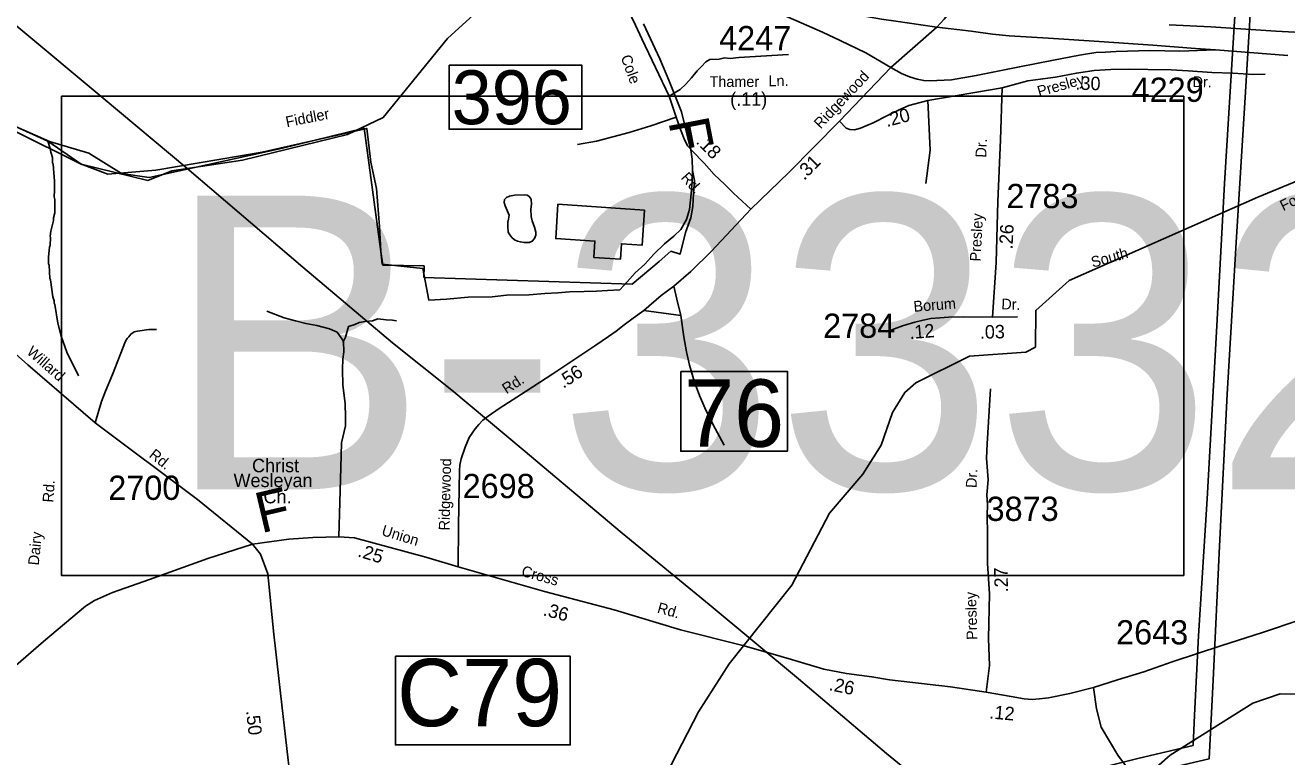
# Model space of a CAD drawing. Extents: x 1551653 to 1702041, y 811336 to 920032.
# Drawn here: x 1650363 to 1658049, y 836645 to 841099 of the extents above; entities that cross this region are included whole.
import ezdxf

# ---------------------------------------------------------------- set-up
doc = ezdxf.new("R2010")
doc.units = 0
for name, color, linetype in [('Old_Level_10', 7, 'Continuous'), ('Old_Level_11', 7, 'Continuous'), ('Old_Level_17', 7, 'Continuous'), ('Old_Level_21', 7, 'Continuous'), ('Old_Level_22', 7, 'Continuous'), ('Old_Level_28', 7, 'Continuous'), ('Old_Level_3', 7, 'Continuous'), ('Old_Level_31', 7, 'Continuous'), ('Old_Level_32', 7, 'Continuous'), ('Old_Level_35', 7, 'Continuous'), ('Old_Level_39', 7, 'Continuous'), ('Old_Level_41', 7, 'Continuous'), ('Old_Level_47', 7, 'Continuous'), ('Old_Level_48', 7, 'Continuous'), ('Old_Level_49', 7, 'Continuous'), ('Old_Level_50', 7, 'Continuous'), ('Old_Level_56', 7, 'Continuous'), ('Old_Level_59', 7, 'Continuous'), ('Old_Level_62', 7, 'Continuous'), ('Old_Level_8', 7, 'Continuous')]:
    doc.layers.add(name, color=color, linetype=linetype)

msp = doc.modelspace()

# ---------------------------------------------------------------- linework, layer by layer
at = {"layer": 'Old_Level_28'}
for points in [[(1654424.671, 841387.223), (1654671.033, 841323.883), (1654833.767, 841285.427), (1654971.638, 841258.281), (1655048.485, 841242.445), (1655156.974, 841219.824), (1655292.759, 841191.542), (1655489.223, 841151.96), (1655580.105, 841135.999), (1655668.252, 841122.427), (1655916.4, 841086.358)], [(1658211.927, 841049.818), (1657982.282, 841063.289), (1657586.603, 841089.536), (1657332.704, 841101.097)], [(1655916.4, 841086.358), (1656127.349, 841063.399), (1656255.429, 841043.377), (1656357.138, 841034.329), (1656597.456, 841019.239), (1656907.219, 840999.537), (1657234.161, 840977.622), (1657493.877, 840957.405), (1657614.698, 840948)], [(1657614.698, 840948), (1658055.745, 840914.275)]]:
    msp.add_lwpolyline(points, dxfattribs=at)
at = {"layer": 'Old_Level_3'}
msp.add_lwpolyline([(1657421.262, 837747.664), (1650584.746, 837747.664), (1650584.746, 840666.265), (1657421.262, 840666.265), (1657421.262, 837747.664)], dxfattribs=at)
at = {"layer": 'Old_Level_31'}
msp.add_line((1654734.394, 837323.395), (1654734.394, 837323.395), dxfattribs=at)
for points in [[(1652945.409, 840854.862), (1653754.799, 840854.862), (1653754.799, 840464.994), (1652945.409, 840464.994), (1652945.409, 840854.862)], [(1654356.77, 838991.228), (1655006.862, 838991.228), (1655006.862, 838505.161), (1654356.77, 838505.161), (1654356.77, 838991.228)], [(1652619.053, 837256.507), (1653684.098, 837256.507), (1653684.098, 836717.007), (1652619.053, 836717.007), (1652619.053, 837256.507)]]:
    msp.add_lwpolyline(points, dxfattribs=at)
at = {"layer": 'Old_Level_32'}
for p, q in [((1655916.4, 841086.358), (1655636.785, 840840.316)), ((1655636.785, 840840.316), (1655325.128, 840514.146)), ((1656408.691, 839324.204), (1656257.341, 839321.174))]:
    msp.add_line(p, q, dxfattribs=at)
for points in [[(1654285.558, 840667.463), (1654120.384, 841015.594), (1654081.726, 841099.989), (1654043.069, 841177.352), (1654004.411, 841261.747), (1653965.753, 841360.208), (1653930.609, 841455.153), (1653893.731, 841558.503)], [(1655993.246, 841174.581), (1655961.806, 841135.211), (1655916.4, 841086.358)], [(1654285.558, 840667.463), (1654353.8, 840707.099), (1654388.065, 840739.018), (1654422.09, 840778.749), (1654456.355, 840820.474), (1654482.536, 840848.358), (1654509.095, 840875.235), (1654534.813, 840890.12), (1654591.306, 840892.517), (1654622.935, 840899.551), (1654658.078, 840896.034), (1654710.771, 840903.155), (1655013.027, 840920.649)], [(1656314.63, 840718.15), (1656304.214, 840400.182), (1656288.59, 840024.875), (1656278.173, 839654.78), (1656257.341, 839321.174)], [(1654784.594, 839978.234), (1654679.165, 840076.696), (1654626.449, 840129.442), (1654559.677, 840189.222), (1654499.933, 840259.552), (1654426.131, 840333.398), (1654398.017, 840365.046), (1654376.931, 840407.244), (1654355.845, 840463.507), (1654327.73, 840544.387), (1654285.558, 840667.463)], [(1655325.128, 840514.146), (1655015.086, 840202.419), (1654784.594, 839978.234)], [(1654784.594, 839978.234), (1654545.051, 839722.963), (1654418.48, 839599.666), (1654314.011, 839510.339), (1654237.804, 839452.856), (1654131.295, 839361.57), (1654067.132, 839315.848), (1654012.86, 839274.326), (1653962.674, 839236.928), (1653916.558, 839202.843), (1653840.272, 839151.367), (1653730.125, 839077.965), (1653577.592, 838977.007), (1653415.132, 838869.848), (1653250.516, 838764.934), (1653184.352, 838719.252), (1653152.213, 838693.49), (1653126.074, 838667.608), (1653103.938, 838641.844), (1653085.805, 838615.997), (1653067.629, 838588.153), (1653042.826, 838529.626), (1653018.971, 838458.471), (1653011.593, 838420.4), (1653008.542, 838388.445), (1653007.869, 838276.398), (1653002.521, 838052.586), (1653001.206, 837800.681)], [(1649129.967, 839841.502), (1649222.521, 839769.166), (1649324.085, 839719.282), (1649535.514, 839650.652), (1649721.229, 839573.443), (1649861.23, 839481.935), (1650035.516, 839336.095), (1650378.375, 839030.117), (1650790.042, 838677.647), (1651413.605, 838211.027), (1651747.342, 837938.437)], [(1656257.341, 839321.174), (1656076.941, 839323.043), (1655987.64, 839320.454), (1655935.537, 839316.711), (1655880.222, 839312.433), (1655833.611, 839303.374), (1655783.546, 839291.583), (1655707.431, 839268.115), (1655611.46, 839232.646)], [(1656218.01, 837037.555), (1656238, 837200.176), (1656231.672, 837364.846), (1656238, 837637.187), (1656225.345, 837820.858), (1656225.345, 837998.196), (1656223.663, 838116.754), (1656225.924, 838178.739), (1656222.676, 838240.685), (1656229.307, 838330.6), (1656219.91, 838462.211)], [(1647797.088, 837110.337), (1648269.178, 836971.639), (1648609.03, 836899.276), (1648917.438, 836837.249), (1649231.016, 836795.898), (1649332.67, 836802.79), (1649465.801, 836836.358), (1649629.88, 836883.769), (1649760.824, 836928.565), (1649925.366, 836994.038), (1650160.431, 837114.337), (1650306.7, 837201.111), (1650474.39, 837347.299), (1650731.408, 837561.208), (1650784.819, 837595.667), (1650895.089, 837645.632), (1651120.795, 837724.888), (1651475.808, 837851.146), (1651747.342, 837938.437)], [(1651747.342, 837938.437), (1651969.046, 837970.458), (1652115.5, 837979.619), (1652272.939, 837983.284), (1652369.051, 837977.787), (1652803.837, 837860.982), (1653001.206, 837800.681)], [(1651747.342, 837938.437), (1651796.141, 837878.206), (1651841.855, 837758.102), (1651876.141, 837409.23), (1651910.158, 837102.28), (1651964.443, 836624.725), (1651995.872, 836381.658), (1652027.301, 836230.099), (1652129.298, 836040.055), (1652306.442, 835711.2), (1652405.194, 835540.24)], [(1653001.206, 837800.681), (1653527.855, 837651.508), (1653950.797, 837539.057), (1654354.767, 837418.383), (1654734.394, 837323.395)], [(1656871.569, 837067.703), (1657018.783, 837113.736), (1657178.861, 837162.713), (1657351.19, 837223.648), (1657653.742, 837321.754), (1657902.108, 837402.355), (1658130.385, 837478.962)], [(1654734.394, 837323.395), (1654843.924, 837292.042), (1655031.207, 837236.316), (1655228.613, 837179.324), (1655366.544, 837151.46), (1655521.512, 837132.095), (1655629.393, 837113.493), (1656000.376, 837070.994), (1656218.01, 837037.555)], [(1656218.01, 837037.555), (1656369.785, 837012.66), (1656449.535, 836998.235), (1656497.475, 836994.058), (1656543.354, 836996.729), (1656597.521, 837003.431), (1656727.54, 837030.607), (1656871.569, 837067.703)], [(1659772.751, 833216.503), (1659588.158, 833419.35), (1659413.658, 833616.871), (1659301.478, 833749.937), (1659232.925, 833862.212), (1659197.867, 833990.566), (1659191.635, 834079.97), (1659158.397, 834252.54), (1659110.618, 834398.082), (1659027.83, 834510.892), (1658938.503, 834591.98), (1658813.86, 834687.622), (1658655.978, 834799.897), (1658247.416, 835172.352), (1658147.659, 835268.387), (1657846.885, 835579.347), (1657678.617, 835785.185), (1657465.42, 836075.296), (1657288.842, 836320.638), (1657139.637, 836494.81), (1657019.149, 836654.906), (1656919.434, 836825.398), (1656890.351, 836937.673), (1656871.569, 837067.703)]]:
    msp.add_lwpolyline(points, dxfattribs=at)
at = {"layer": 'Old_Level_35'}
msp.add_line((1654357.017, 839332.17), (1654131.295, 839361.57), dxfattribs=at)
for points in [[(1655861.524, 840639.961), (1655877.148, 840337.631), (1655851.107, 840134.339)], [(1654328.212, 840538.417), (1654174.988, 840485.966), (1654041.925, 840445.619), (1653844.346, 840393.17), (1653727.412, 840372.996)], [(1654357.017, 839332.17), (1654333.449, 839430.975), (1654314.011, 839510.339)], [(1651835.191, 839357.19), (1651940.647, 839317.826), (1652010.686, 839298.194), (1652072.625, 839283.729), (1652140.152, 839270.151), (1652217.161, 839251.187), (1652262.755, 839230.049), (1652302.742, 839175.879)], [(1654622.128, 838542.766), (1654552.859, 838669.239), (1654503.67, 838769.491), (1654471.957, 838843.575), (1654440.612, 838925.855), (1654411.108, 839029.91), (1654391.725, 839109.946), (1654375.773, 839201.521), (1654357.017, 839332.17)], [(1650790.042, 838677.647), (1650828.897, 838807.326), (1650853.208, 838871.266), (1650895.691, 838972.86), (1650974.825, 839174.359), (1650984.996, 839192.364), (1650995.006, 839202.364), (1651007.132, 839218.128), (1651027.227, 839232.128), (1651047.112, 839235.924), (1651117.144, 839245.507), (1651163.204, 839247.174)], [(1652298.317, 839167.2), (1652314.574, 839199.087), (1652332.168, 839264.247), (1652371.603, 839277.302), (1652398.66, 839289.159), (1652434.503, 839294.861), (1652478.624, 839299.565), (1652512.417, 839311.212), (1652562.315, 839304.995), (1652600.288, 839302.623), (1652624.218, 839298.535)], [(1652272.939, 837983.284), (1652285.376, 838406.58), (1652289.165, 838555.916), (1652314.074, 838659.165), (1652314.074, 838711.842), (1652311.785, 838796.582), (1652298.048, 838908.283), (1652297.073, 839004.901), (1652298.61, 839065.922), (1652304.914, 839109.83), (1652302.742, 839175.879)], [(1656244.736, 838885.003), (1656224.907, 838549.226), (1656219.91, 838462.211)]]:
    msp.add_lwpolyline(points, dxfattribs=at)
at = {"layer": 'Old_Level_39'}
for points in [[(1656314.63, 840718.15), (1656470.874, 840759.851), (1656639.269, 840782.407), (1656767.248, 840807.623), (1656875.217, 840823.037), (1656977.179, 840828.371), (1657091.106, 840831.659), (1657203.117, 840829.182), (1657344.931, 840826.301), (1657448.89, 840821.59), (1657592.748, 840810.862), (1657720.72, 840806.062), (1657846.649, 840799.3), (1657917.313, 840801.368)], [(1655325.128, 840514.146), (1655364.892, 840471.915), (1655386.736, 840463.667), (1655414.705, 840461.499), (1655452.726, 840471.331), (1655528.845, 840504.806), (1655617.178, 840548.434), (1655691.377, 840585.947), (1655747.289, 840609.625), (1655861.524, 840639.961), (1656314.63, 840718.15)]]:
    msp.add_lwpolyline(points, dxfattribs=at)
at = {"layer": 'Old_Level_41'}
msp.add_lwpolyline([(1654136.447, 839973.608), (1653608.86, 840008.384), (1653595.118, 839799.901), (1653834.22, 839784.139), (1653827.671, 839684.793), (1653989.288, 839674.141), (1653995.504, 839768.444), (1654122.373, 839760.082), (1654136.447, 839973.608)], dxfattribs=at)
at = {"layer": 'Old_Level_47'}
for points in [[(1654424.671, 841387.223), (1654770.518, 841253.752), (1654899.291, 841197.209), (1655091.425, 841113.496), (1655220.095, 841057.209), (1655329.08, 841004.921), (1655483.792, 840930.847), (1655636.785, 840840.316)], [(1655636.785, 840840.316), (1655701.66, 840804.842), (1655751.692, 840784.644), (1655797.419, 840770.291), (1655837.404, 840762.089), (1655876.383, 840760.82), (1655917.273, 840761.71), (1656006.412, 840766.782), (1656157.08, 840793.564), (1656420.777, 840845.852), (1656627.777, 840885.068), (1656786.795, 840915.57), (1656885.835, 840931.872), (1656943.968, 840935.511), (1657009.892, 840939.151), (1657215.867, 840945.764), (1657397.136, 840940.971), (1657614.698, 840948)]]:
    msp.add_lwpolyline(points, dxfattribs=at)
at = {"layer": 'Old_Level_48'}
msp.add_lwpolyline([(1650294.807, 840456.266), (1650700.817, 840254.386), (1650866.807, 840191.844), (1651158.804, 840215.476), (1651805.794, 840325.272), (1652444.264, 840470.122), (1652469.803, 840265.628), (1652503.854, 840103.737), (1652520.88, 839873.682), (1652529.393, 839720.311), (1652537.906, 839643.626), (1652784.781, 839618.065), (1652823.092, 839424.014), (1652929.037, 839430.828), (1653062.098, 839443.83), (1653208.791, 839445.415), (1653295.854, 839454.798), (1653432.612, 839457.685), (1653529.613, 839465.769), (1653608.56, 839470.395), (1653678.563, 839476.291), (1653768.386, 839477.587), (1653844.281, 839480.303), (1653910.213, 839483.322), (1653985.141, 839487.065), (1654031.453, 839535.7), (1654079.931, 839590.273), (1654138.346, 839643.548), (1654192.981, 839703.938), (1654257.67, 839767.028), (1654314.917, 839814.335), (1654358.004, 839855.06), (1654392.673, 839915.053), (1654409.461, 839977.586), (1654420.205, 840072.32), (1654426.436, 840149.176), (1654428.332, 840214.16), (1654427.384, 840284.229), (1654415.468, 840354.629), (1654414.474, 840354.658), (1654361.964, 840572.371), (1654284.776, 840764.808), (1654229.671, 840893.545), (1654129.146, 841106.701)], dxfattribs=at)
at = {"layer": 'Old_Level_49'}
msp.add_lwpolyline([(1654129.146, 841106.701), (1654229.671, 840893.545), (1654284.776, 840764.808), (1654361.964, 840572.371), (1654414.474, 840354.658), (1654415.468, 840354.629), (1654427.384, 840284.229), (1654428.332, 840214.16), (1654440.857, 840153.408), (1654434.627, 840076.551), (1654430.603, 839995.104), (1654417.536, 839925.981), (1654386.968, 839836.227), (1654353.852, 839705.25), (1654296.643, 839722.936), (1654225.273, 839660.705), (1654061.55, 839522.241), (1652792.278, 839562.995), (1652792.791, 839633.02), (1652542.73, 839637.429), (1652529.393, 839720.311), (1652428.003, 840471.017), (1651922.242, 840348.704), (1651117.72, 840171.897), (1650950.705, 840195.325), (1650749.959, 840320.047), (1650511.894, 840390.944), (1650108.967, 840566.725)], dxfattribs=at)
at = {"layer": 'Old_Level_50'}
msp.add_line((1654746.222, 837330.653), (1654746.222, 837330.653), dxfattribs=at)
at = {"layer": 'Old_Level_56'}
for points in [[(1657931.17, 846969.488), (1657943.076, 846649.275), (1657947.479, 845743.099), (1657932.866, 844915.351), (1657885.943, 843905.767), (1657821.55, 842873.521), (1657779.323, 841976.899), (1657732.82, 841155.402), (1657669.851, 840134.134), (1657620.32, 839232.656), (1657563.434, 838215.266), (1657510.682, 837381.692), (1657486.653, 836898.123), (1657478.703, 836713.783), (1657149.951, 836636.018), (1656654.581, 836512.409), (1656127.315, 836385.047), (1655991.029, 836354.798)], [(1656087.909, 836267.583), (1656589.207, 836397.275), (1657052.247, 836505.332), (1657358.953, 836581.346), (1657577.506, 836632.533), (1657601.223, 837110.508), (1657639.605, 837926.166), (1657685.422, 838851.732), (1657741.199, 839775.093), (1657796.852, 840692.453), (1657849.605, 841535.834), (1657910.654, 842551.337), (1657950.225, 843464.823), (1657997.915, 844374.342), (1658036.379, 845204.006), (1658041.028, 845876.071), (1658033.587, 846544.18), (1658034.788, 846800.292), (1658033.164, 846986.223)], [(1655991.029, 836354.798), (1655611.342, 836665.673), (1655073.452, 837118.638), (1654529.766, 837571.721), (1653999.511, 838006.52), (1653396.507, 838514.436), (1652961.419, 838876.062), (1652601.285, 839164.53), (1652053.56, 839625.7), (1651347.83, 840228.75), (1650837.621, 840655.34), (1650323.412, 841082.009), (1649809.286, 841512.678), (1649326.676, 841908.891), (1648808.55, 842349.648), (1648268.656, 842792.445), (1647859.329, 843131.739), (1647368.924, 843548.12), (1646888.357, 843956.298), (1646443.43, 844326.13)]]:
    msp.add_lwpolyline(points, dxfattribs=at)
at = {"layer": 'Old_Level_59'}
for points in [[(1650105.384, 840572.238), (1650501.334, 840392.38), (1650704.13, 840251.867), (1651110.464, 840153.55), (1651255.988, 840212.43), (1651686.371, 840277.508), (1652326.958, 840433.042), (1652544.929, 840536.901), (1652936.263, 841018.615), (1653452.41, 841489.481), (1653544.988, 841763.434), (1653690.123, 842166.558), (1653939.237, 843087.943), (1653979.222, 843655.014), (1654107.175, 843918.25), (1654301.256, 844117.817), (1654633.687, 844394.055), (1654903.063, 844527.31), (1655079.55, 844787.622), (1655293.029, 845040.514), (1655490.251, 845186.805), (1655684.23, 845392.933), (1655745.955, 845557.75)], [(1654148.185, 836232.949), (1654166.23, 836340.858), (1654465.195, 836919.053), (1654652.203, 837210.689), (1655033.19, 837688.871), (1655263.258, 838127.272), (1655466.26, 838366.055), (1655577.193, 838541.118), (1655646.193, 838739.916), (1655722.267, 838863.101), (1655790.242, 838920.823), (1656117.198, 839084.865), (1656459.224, 839107.421), (1656518.279, 839139.05), (1656520.227, 839362.249), (1656723.229, 839545.258), (1657873.434, 840050.908), (1658247.528, 840205.558)], [(1659526.188, 835243.009), (1659199.335, 835431.093), (1659084.301, 835531.928), (1658582.334, 836064.038), (1658508.31, 836223.107), (1658495.289, 836505.668), (1658264.298, 836684.371), (1658215.291, 836751.013), (1658151.314, 836975.494), (1658110.304, 837025.578), (1658009.316, 837027.628), (1657842.301, 836971.957), (1657338.283, 836653.921), (1657170.243, 836506.386), (1656952.272, 836399.195), (1656810.274, 836375.82), (1656251.199, 836400.272), (1655660.239, 836464.812), (1655477.23, 836442.256)]]:
    msp.add_lwpolyline(points, dxfattribs=at)
at = {"layer": 'Old_Level_62'}
for points in [[(1650688.546, 838964.705), (1650617.598, 839109.164), (1650582.329, 839205.384), (1650562.849, 839285.457), (1650543.677, 839397.518), (1650539.781, 839405.567), (1650539.883, 839421.561), (1650531.989, 839445.603), (1650516.815, 839549.616), (1650512.817, 839557.664), (1650509.433, 839637.634), (1650505.435, 839645.631), (1650505.742, 839685.616), (1650510.151, 839749.541), (1650514.252, 839757.487), (1650516.61, 839805.469), (1650514.662, 839813.466), (1650518.866, 839845.403), (1650535.27, 839909.225), (1650535.372, 839925.219), (1650543.574, 839957.105), (1650544.19, 840037.075), (1650540.294, 840053.069), (1650542.549, 840093.004), (1650541.011, 840148.983), (1650533.732, 840252.995), (1650529.733, 840260.992), (1650530.041, 840292.98), (1650518.25, 840325.071), (1650514.457, 840349.062), (1650501.334, 840392.38)], [(1653314.341, 840058.708), (1653295.578, 840049.994), (1653283.993, 840036.922), (1653280.815, 840018.98), (1653287.171, 839998.475), (1653298.859, 839970.126), (1653312.29, 839942.956), (1653307.779, 839918.402), (1653303.37, 839899.229), (1653303.575, 839871.035), (1653305.626, 839838.021), (1653315.058, 839822.898), (1653327.464, 839806.546), (1653344.688, 839793.115), (1653361.913, 839783.273), (1653379.957, 839779.427), (1653403.846, 839775.531), (1653433.886, 839775.736), (1653452.546, 839783.323), (1653465.362, 839799.369), (1653473.461, 839820.233), (1653474.281, 839839.457), (1653466.182, 839868.933), (1653452.238, 839908.713), (1653446.599, 839933.986), (1653442.908, 839979.046), (1653446.907, 840010.214), (1653446.087, 840037.23), (1653441.37, 840046.303), (1653431.938, 840057.222), (1653421.788, 840063.937), (1653403.231, 840065.373), (1653343.766, 840063.169), (1653314.341, 840058.708)]]:
    msp.add_lwpolyline(points, dxfattribs=at)

# ---------------------------------------------------------------- texts
at = {"layer": 'Old_Level_10'}
for s, rotation, p in [('Rd.', 85.7546389, (1650533.83, 838191.152)), ('Dairy', 84.0759389, (1650445.178, 837808.035))]:
    msp.add_text(s, height=65.6167, rotation=rotation, dxfattribs=at).set_placement(p)
at = {"layer": 'Old_Level_11'}
for s, rotation, p in [('Cole', 290.0914583, (1653990.308, 840904.539)), ('Thamer', 359.9730556, (1654532.275, 840722.74)), ('Ln.', 0.7026583, (1654891.983, 840727.023)), ('Ridgewood', 46.7011722, (1655209.52, 840463.417)), ('Presley', 15.8307556, (1656540.178, 840662.462)), ('Dr.', 358.4124361, (1657474.747, 840722.966)), ('Dr.', 87.1680806, (1656217.823, 840291.257)), ('Rd.', 311.6392556, (1654353.912, 840167.921)), ('Presley', 87.0056083, (1656183.619, 839658.885)), ('Borum', 4.4226139, (1655777.655, 839353.684)), ('Dr.', 358.0704556, (1656309.41, 839369.377)), ('Willard', 318.8928583, (1650367.042, 839102.27)), ('Rd.', 32.5105583, (1653295.019, 838851.366)), ('Rd.', 321.3035972, (1651113.213, 838473.766)), ('Ridgewood', 88.6312361, (1652948.244, 838022.134)), ('Dr.', 86.7135639, (1656158.75, 838279.754)), ('Union', 342.8954472, (1652529.652, 837995.145)), ('Cross', 344.1852722, (1653381.429, 837747.415)), ('Presley', 91.7480639, (1656164.807, 837357.41)), ('Rd.', 344.1852722, (1654209.351, 837523.597))]:
    msp.add_text(s, height=65.6167, rotation=rotation, dxfattribs=at).set_placement(p)
at = {"layer": 'Old_Level_17'}
for s, rotation, p in [('.30', 358.7331583, (1656761.393, 840706.101)), ('(.11)', 0.5175917, (1654658.485, 840607.355)), ('.20', 14.8722528, (1655613.177, 840478.306)), ('.18', 314.9828111, (1654445.114, 840384.718)), ('.31', 45.6632194, (1655109.214, 840150.989)), ('.26', 87.0056083, (1656378.014, 839733.079)), ('.12', 4.4226139, (1655753.295, 839187.837)), ('.03', 1.1468417, (1656180.183, 839189.949)), ('.56', 33.4996722, (1653641.861, 838884.537)), ('.25', 342.8954472, (1652383.933, 837865.44)), ('.27', 91.4944694, (1656351.491, 837646.53)), ('.36', 345.1108333, (1653513.845, 837506.874)), ('.26', 348.2792333, (1655256.23, 837051.007)), ('.12', 355.0209528, (1656235.145, 836878.205)), ('.50', 276.4851944, (1651708.156, 836923.771))]:
    msp.add_text(s, height=82.0208, rotation=rotation, dxfattribs=at).set_placement(p)
at = {"layer": 'Old_Level_21'}
for s, rotation, p in [('Fiddler', 11.2751083, (1651957.066, 840477.059)), ('Fork', 25.9569056, (1658027.59, 839966.159)), ('South', 15.5762083, (1656867.177, 839622.332))]:
    msp.add_text(s, height=65.6167, rotation=rotation, dxfattribs=at).set_placement(p)
at = {"layer": 'Old_Level_22'}
for rotation, p in [(280.9149278, (1654280.944, 840512.865)), (13.2856278, (1651799.367, 838004.874))]:
    msp.add_text('F', height=246.062, rotation=rotation, dxfattribs=at).set_placement(p)
for s, p in [('Christ', (1651745.166, 838377.077)), ('Wesleyan', (1651632.325, 838286.789)), ('Ch.', (1651815.077, 838187.903))]:
    msp.add_text(s, height=82.0208, dxfattribs=at).set_placement(p)
at = {"layer": 'Old_Level_3'}
msp.add_text('B-3332', height=1788.0542, dxfattribs=at).set_placement((1651216.23, 838273.431))
at = {"layer": 'Old_Level_31'}
for s, height, p in [('396', 328.0833, (1652961.534, 840495.902)), ('76', 410.1042, (1654377.029, 838532.16)), ('C79', 410.1042, (1652628.48, 836831.043))]:
    msp.add_text(s, height=height, dxfattribs=at).set_placement(p)
at = {"layer": 'Old_Level_8'}
for s, p in [('4247', (1654590.825, 840946.171)), ('4229', (1657104.022, 840632.264)), ('2783', (1656341.123, 839984.995)), ('2784', (1655224.603, 839195.369)), ('2700', (1650868.873, 838208.849)), ('2698', (1653027.945, 838219.508)), ('3873', (1656220.418, 838080.823)), ('2643', (1657009.464, 837328.847))]:
    msp.add_text(s, height=147.6375, dxfattribs=at).set_placement(p)

doc.saveas('drawing.dxf')
